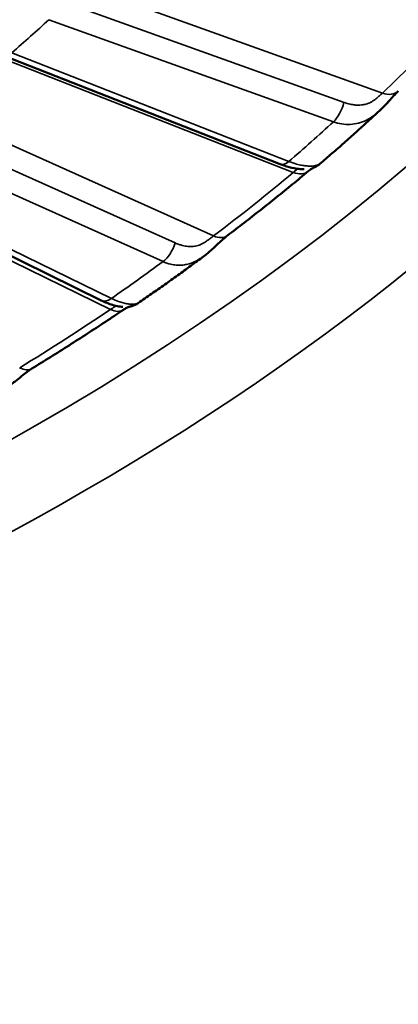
# Model space of a CAD drawing. Header units: millimetres. Extents: x 50 to 3176, y 50 to 2109.
# Tile 487 of 656: x 1916 to 1919, y 435 to 443. Entities that reach past the tile are written whole.
import ezdxf

# ---------------------------------------------------------------- set-up
doc = ezdxf.new("R2010")
doc.units = ezdxf.units.MM
doc.header["$LTSCALE"] = 10
doc.layers.add('Visible (ISO)', color=7, linetype='Continuous', lineweight=50)
doc.layers.add('Visible Narrow (ISO)', color=7, linetype='Continuous', lineweight=35)

msp = doc.modelspace()

# ---------------------------------------------------------------- linework, layer by layer
at = {"layer": 'Visible (ISO)'}
for p, q in [((1915.6994, 443.0524), (1918.0903, 442.1152)), ((1914.3372, 442.0183), (1916.5453, 440.9419)), ((1917.4286, 441.3212), (1917.4286, 441.3212)), ((1916.8646, 440.919), (1916.8646, 440.919))]:
    msp.add_line(p, q, dxfattribs=at)
for centre, major_axis, ratio, start_param, end_param in [((1918.9713, 442.8912), (0.1375, -0.1452), 0.697214, 6.283092, 6.28318), ((1918.2024, 442.2076), (0.1282, -0.1535), 0.671769, 6.283184, 6.28325), ((1917.5137, 441.6604), (0.1206, -0.1595), 0.648978, 6.283115, 6.283186)]:
    msp.add_ellipse(centre, major_axis=major_axis, ratio=ratio, start_param=start_param, end_param=end_param, dxfattribs=at)
for points, knots in [([(1919.1088, 442.746), (1919.0998, 442.7375), (1919.0891, 442.7266), (1919.0651, 442.701), (1919.0513, 442.6857), (1919.0206, 442.6516), (1919.0032, 442.6324), (1918.9723, 442.6005), (1918.9591, 442.5874), (1918.9455, 442.5748)], [0, 0, 0, 0, 0.00635956, 0.00635956, 0.01326195, 0.01326195, 0.02113705, 0.02113705, 0.02670598, 0.02670598, 0.02670598, 0.02670598]), ([(1918.4328, 442.1188), (1918.468, 442.1488), (1918.5029, 442.1789), (1918.5724, 442.2392), (1918.607, 442.2694), (1918.6757, 442.3301), (1918.7099, 442.3605), (1918.7778, 442.4214), (1918.8116, 442.452), (1918.8789, 442.5133), (1918.9123, 442.544), (1918.9455, 442.5748)], [0.19088597, 0.19088597, 0.19088597, 0.19088597, 0.19837771, 0.19837771, 0.20586944, 0.20586944, 0.21336118, 0.21336118, 0.22085292, 0.22085292, 0.22834465, 0.22834465, 0.22834465, 0.22834465]), ([(1917.6344, 441.5008), (1917.6823, 441.5371), (1917.7299, 441.5734), (1917.8245, 441.6464), (1917.8715, 441.6831), (1917.965, 441.7566), (1918.0114, 441.7935), (1918.1037, 441.8675), (1918.1495, 441.9047), (1918.2405, 441.9792), (1918.2857, 442.0166), (1918.3307, 442.0542)], [0.13333359, 0.13333359, 0.13333359, 0.13333359, 0.14283201, 0.14283201, 0.15233042, 0.15233042, 0.16182884, 0.16182884, 0.17132726, 0.17132726, 0.18082567, 0.18082567, 0.18082567, 0.18082567]), ([(1918.2977, 442.0715), (1918.2977, 442.0715), (1918.2974, 442.0715), (1918.2964, 442.0715), (1918.2952, 442.0715), (1918.2915, 442.0715), (1918.2885, 442.0716), (1918.2785, 442.0719), (1918.2703, 442.0723), (1918.2465, 442.0743), (1918.2291, 442.0765), (1918.1834, 442.085), (1918.1533, 442.0929), (1918.112, 442.107), (1918.1012, 442.1109), (1918.0903, 442.1152)], [0.00848749, 0.00848749, 0.00848749, 0.00848749, 0.00915832, 0.00915832, 0.01033256, 0.01033256, 0.01231676, 0.01231676, 0.01636044, 0.01636044, 0.02344955, 0.02344955, 0.0342138, 0.0342138, 0.03797052, 0.03797052, 0.03797052, 0.03797052]), ([(1918.4328, 442.1188), (1918.4255, 442.1126), (1918.4177, 442.1068), (1918.403, 442.0975), (1918.3959, 442.0936), (1918.387, 442.0894), (1918.3846, 442.0882), (1918.3805, 442.0864), (1918.3788, 442.0857), (1918.3764, 442.0847), (1918.3755, 442.0844), (1918.374, 442.0837), (1918.3736, 442.0835), (1918.372, 442.0829), (1918.3717, 442.0827), (1918.3677, 442.0807), (1918.3644, 442.0789), (1918.3526, 442.0713), (1918.3427, 442.0642), (1918.3307, 442.0542)], [0.000003, 0.000003, 0.000003, 0.000003, 0.00291258, 0.00291258, 0.00537013, 0.00537013, 0.00641746, 0.00641746, 0.00750314, 0.00750314, 0.00859996, 0.00859996, 0.01040803, 0.01040803, 0.01576636, 0.01576636, 0.02164467, 0.02164467, 0.0294683, 0.0294683, 0.0294683, 0.0294683]), ([(1917.6344, 441.5008), (1917.6238, 441.4928), (1917.6113, 441.4825), (1917.5844, 441.4588), (1917.5696, 441.4451), (1917.5369, 441.4144), (1917.5186, 441.397), (1917.477, 441.3596), (1917.4532, 441.3394), (1917.4286, 441.3212)], [0, 0, 0, 0, 0.00641486, 0.00641486, 0.01299145, 0.01299145, 0.02057767, 0.02057767, 0.02982939, 0.02982939, 0.02982939, 0.02982939]), ([(1916.8646, 440.919), (1916.903, 440.9454), (1916.9413, 440.9719), (1917.0174, 441.025), (1917.0553, 441.0517), (1917.1308, 441.1051), (1917.1684, 441.1319), (1917.2433, 441.1857), (1917.2806, 441.2127), (1917.3548, 441.2668), (1917.3918, 441.294), (1917.4286, 441.3212)], [0.08691922, 0.08691922, 0.08691922, 0.08691922, 0.0940851, 0.0940851, 0.10125097, 0.10125097, 0.10841685, 0.10841685, 0.11558273, 0.11558273, 0.1227486, 0.1227486, 0.1227486, 0.1227486]), ([(1916.7305, 440.885), (1916.7305, 440.885), (1916.7302, 440.8851), (1916.7292, 440.8852), (1916.7282, 440.8853), (1916.7248, 440.8856), (1916.7219, 440.8859), (1916.7122, 440.8871), (1916.7046, 440.8883), (1916.6806, 440.8926), (1916.6624, 440.897), (1916.6129, 440.912), (1916.5793, 440.9253), (1916.5453, 440.9419)], [0.00814996, 0.00814996, 0.00814996, 0.00814996, 0.00875208, 0.00875208, 0.00975683, 0.00975683, 0.01177102, 0.01177102, 0.0157616, 0.0157616, 0.02357094, 0.02357094, 0.0361133, 0.0361133, 0.0361133, 0.0361133]), ([(1915.9456, 440.3536), (1915.9997, 440.3867), (1916.0536, 440.4199), (1916.1607, 440.4867), (1916.214, 440.5202), (1916.3201, 440.5876), (1916.3729, 440.6214), (1916.4778, 440.6894), (1916.53, 440.7235), (1916.6339, 440.792), (1916.6855, 440.8264), (1916.7369, 440.861)], [0.02861384, 0.02861384, 0.02861384, 0.02861384, 0.03811225, 0.03811225, 0.04761067, 0.04761067, 0.05710909, 0.05710909, 0.0666075, 0.0666075, 0.07610592, 0.07610592, 0.07610592, 0.07610592]), ([(1916.7848, 440.8866), (1916.7839, 440.8863), (1916.782, 440.8857), (1916.7752, 440.8829), (1916.77, 440.8806), (1916.7562, 440.8732), (1916.7471, 440.8678), (1916.7369, 440.861)], [0.0181024, 0.0181024, 0.0181024, 0.0181024, 0.02279337, 0.02279337, 0.02819196, 0.02819196, 0.03391507, 0.03391507, 0.03391507, 0.03391507]), ([(1916.8646, 440.919), (1916.8559, 440.913), (1916.8467, 440.9077), (1916.8279, 440.8988), (1916.8182, 440.8951), (1916.8053, 440.8912), (1916.8021, 440.8903), (1916.7962, 440.8889), (1916.7936, 440.8883), (1916.7903, 440.8876), (1916.7893, 440.8874), (1916.7873, 440.887), (1916.7864, 440.8869), (1916.785, 440.8866), (1916.7846, 440.8865), (1916.7838, 440.8864), (1916.7837, 440.8864), (1916.7837, 440.8864)], [0, 0, 0, 0, 0.00316618, 0.00316618, 0.00626525, 0.00626525, 0.0073138, 0.0073138, 0.00823331, 0.00823331, 0.00866919, 0.00866919, 0.00930981, 0.00930981, 0.01001457, 0.01001457, 0.01112731, 0.01112731, 0.01112731, 0.01112731]), ([(1915.9456, 440.3536), (1915.9336, 440.3462), (1915.9197, 440.3368), (1915.8903, 440.3151), (1915.8745, 440.3026), (1915.8399, 440.2748), (1915.8208, 440.2591), (1915.7759, 440.2236), (1915.7496, 440.204), (1915.7164, 440.1826), (1915.7101, 440.1787), (1915.7038, 440.175)], [0, 0, 0, 0, 0.00630874, 0.00630874, 0.01270667, 0.01270667, 0.02007124, 0.02007124, 0.0298545, 0.0298545, 0.03211299, 0.03211299, 0.03211299, 0.03211299])]:
    msp.add_open_spline(points, degree=3, knots=knots, dxfattribs=at)
at = {"layer": 'Visible Narrow (ISO)'}
for p, q in [((1918.9713, 442.7279), (1916.1351, 443.7442)), ((1916.1845, 443.5271), (1918.64, 442.6473)), ((1916.0932, 443.3605), (1918.5486, 442.4807)), ((1915.3434, 443.165), (1918.2024, 442.0443)), ((1918.1633, 442.1381), (1915.7724, 443.0753)), ((1917.5137, 441.4971), (1914.7841, 442.7206)), ((1917.1844, 441.4364), (1914.9017, 442.4597)), ((1914.7955, 442.299), (1917.0782, 441.2758)), ((1913.9849, 442.1507), (1916.6253, 440.8636)), ((1916.6329, 440.9584), (1914.4248, 442.0347))]:
    msp.add_line(p, q, dxfattribs=at)
msp.add_ellipse((1897.9031, 449.9779), major_axis=(26.1573, 0), ratio=0.57735, dxfattribs=at)
for centre, major_axis, ratio, start_param, end_param in [((1897.9031, 450.1412), (24.6727, 0), 0.57735, 5.73584, 6.83053), ((1897.9031, 450.3755), (-25.6575, 0), 0.57735, 6.264668, 9.443295), ((1897.9031, 449.9779), (21.5, 0), 0.57735, 5.693529, 5.720924), ((1918.9713, 442.8912), (0.1375, -0.1452), 0.697214, 5.346861, 6.283097), ((1918.5486, 442.644), (-0.0675, -0.1883), 0.430577, 0.69408, 1.741278), ((1897.9031, 449.9779), (-24.3898, 0), 0.57735, 2.551129, 2.580139), ((1918.1633, 442.3014), (-0.073, -0.1862), 0.458644, 0, 0.707211), ((1897.9031, 450.1412), (-24.6727, 0), 0.57735, 2.489528, 2.53702), ((1918.2024, 442.2076), (0.1282, -0.1535), 0.671769, 5.389475, 6.283185), ((1917.5137, 441.6604), (0.1206, -0.1595), 0.648978, 5.421614, 6.283114), ((1917.0782, 441.4391), (0.0818, 0.1825), 0.500717, 3.871749, 4.918947), ((1897.9031, 449.9779), (-24.3898, 0), 0.57735, 2.44641, 2.475419), ((1916.6329, 441.1217), (-0.0876, -0.1798), 0.526742, 0, 0.746693), ((1897.9031, 450.1412), (-24.6727, 0), 0.57735, 2.384808, 2.4323), ((1916.6253, 441.0269), (0.1116, -0.1659), 0.619576, 5.456725, 6.283223), ((1915.8413, 440.5242), (0.1043, -0.1706), 0.593632, 5.483063, 6.283185)]:
    msp.add_ellipse(centre, major_axis=major_axis, ratio=ratio, start_param=start_param, end_param=end_param, dxfattribs=at)
for points, knots in [([(1918.64, 442.6473), (1918.6588, 442.6411), (1918.6768, 442.6361), (1918.7062, 442.6296), (1918.7181, 442.6275), (1918.7413, 442.6246), (1918.7524, 442.6239), (1918.773, 442.6239), (1918.7824, 442.6245), (1918.7955, 442.6261), (1918.7991, 442.6267), (1918.8146, 442.6294), (1918.8268, 442.6323), (1918.8496, 442.6397), (1918.8603, 442.644), (1918.8712, 442.6495), (1918.8722, 442.65), (1918.8808, 442.6544), (1918.888, 442.6589), (1918.9016, 442.668), (1918.9079, 442.6727), (1918.9194, 442.6817), (1918.9246, 442.686), (1918.9378, 442.697), (1918.9455, 442.7036), (1918.9594, 442.7162), (1918.9658, 442.7222), (1918.9713, 442.7279)], [0, 0, 0, 0, 0.1152204, 0.1152204, 0.2, 0.2, 0.2895075, 0.2895075, 0.3699668, 0.3699668, 0.4, 0.4, 0.5, 0.5, 0.5912261, 0.5912261, 0.6, 0.6, 0.670507, 0.670507, 0.7386831, 0.7386831, 0.8, 0.8, 0.9, 0.9, 1, 1, 1, 1]), ([(1918.5486, 442.4807), (1918.5724, 442.4721), (1918.6207, 442.4596), (1918.6942, 442.4556), (1918.7658, 442.4668), (1918.8337, 442.4927), (1918.8942, 442.5303), (1918.9296, 442.56), (1918.9455, 442.5748)], [0, 0, 0, 0, 0.0909091, 0.1818182, 0.2727273, 0.3636364, 0.4545455, 0.5379564, 0.5379564, 0.5379564, 0.5379564]), ([(1918.4329, 442.1188), (1918.4313, 442.1176), (1918.4295, 442.1162), (1918.4254, 442.1138), (1918.4233, 442.1128), (1918.4165, 442.1097), (1918.411, 442.1077), (1918.4006, 442.1049), (1918.3963, 442.1039), (1918.3837, 442.1015), (1918.3749, 442.1004), (1918.3598, 442.0993), (1918.3542, 442.0991), (1918.3368, 442.099), (1918.3244, 442.0995), (1918.3055, 442.1013), (1918.2997, 442.102), (1918.2808, 442.1046), (1918.2672, 442.107), (1918.2459, 442.1119), (1918.2385, 442.1137), (1918.2091, 442.1216), (1918.1864, 442.1291), (1918.1633, 442.1381)], [0.4809877, 0.4809877, 0.4809877, 0.4809877, 0.5171263, 0.5171263, 0.5454545, 0.5454545, 0.6018042, 0.6018042, 0.6363636, 0.6363636, 0.6951463, 0.6951463, 0.7272727, 0.7272727, 0.7910581, 0.7910581, 0.8181818, 0.8181818, 0.8780567, 0.8780567, 0.9090909, 0.9090909, 1, 1, 1, 1]), ([(1918.2366, 442.0758), (1918.2365, 442.0756), (1918.2364, 442.0754), (1918.2362, 442.0751), (1918.2361, 442.075), (1918.235, 442.0733), (1918.2334, 442.0716), (1918.2311, 442.0691), (1918.2306, 442.0686), (1918.2278, 442.066), (1918.2253, 442.0636), (1918.2213, 442.0601), (1918.2204, 442.0593), (1918.2161, 442.0555), (1918.2123, 442.0523), (1918.2063, 442.0474), (1918.2044, 442.0459), (1918.2024, 442.0443)], [0.7222019, 0.7222019, 0.7222019, 0.7222019, 0.7307498, 0.7307498, 0.735254, 0.735254, 0.8, 0.8, 0.8162204, 0.8162204, 0.8831343, 0.8831343, 0.9031628, 0.9031628, 0.9713374, 0.9713374, 1, 1, 1, 1]), ([(1917.1844, 441.4364), (1917.1955, 441.4318), (1917.2064, 441.4276), (1917.2265, 441.4207), (1917.2358, 441.4179), (1917.2529, 441.4133), (1917.2607, 441.4114), (1917.2691, 441.4098), (1917.27, 441.4096), (1917.2786, 441.408), (1917.2861, 441.407), (1917.2949, 441.4062), (1917.2963, 441.4061), (1917.3045, 441.4055), (1917.3111, 441.4054), (1917.321, 441.4055), (1917.3243, 441.4057), (1917.3311, 441.4061), (1917.3347, 441.4064), (1917.3452, 441.4077), (1917.3522, 441.4087), (1917.3668, 441.4117), (1917.3745, 441.4136), (1917.3843, 441.4167), (1917.3867, 441.4174), (1917.3955, 441.4205), (1917.4018, 441.423), (1917.4101, 441.4268), (1917.4122, 441.4278), (1917.4217, 441.4325), (1917.4287, 441.4365), (1917.4416, 441.4444), (1917.4475, 441.4483), (1917.4579, 441.4556), (1917.4626, 441.4589), (1917.4675, 441.4623), (1917.4679, 441.4626), (1917.4728, 441.4661), (1917.4772, 441.4693), (1917.4855, 441.4753), (1917.4894, 441.4782), (1917.4969, 441.4839), (1917.5004, 441.4866), (1917.5073, 441.4919), (1917.5106, 441.4945), (1917.5137, 441.4971)], [0, 0, 0, 0, 0.0731458, 0.0731458, 0.1400411, 0.1400411, 0.2, 0.2, 0.2070436, 0.2070436, 0.2698271, 0.2698271, 0.2818221, 0.2818221, 0.3404761, 0.3404761, 0.368723, 0.368723, 0.4, 0.4, 0.4594717, 0.4594717, 0.5237071, 0.5237071, 0.5438326, 0.5438326, 0.6, 0.6, 0.6193872, 0.6193872, 0.6874645, 0.6874645, 0.7484728, 0.7484728, 0.8, 0.8, 0.8039097, 0.8039097, 0.855517, 0.855517, 0.9045181, 0.9045181, 0.952104, 0.952104, 0.9999999, 0.9999999, 0.9999999, 0.9999999]), ([(1917.0782, 441.2758), (1917.1003, 441.2658), (1917.1229, 441.2582), (1917.161, 441.2495), (1917.1764, 441.2471), (1917.1993, 441.2452), (1917.2069, 441.2448), (1917.2307, 441.2446), (1917.2469, 441.2457), (1917.2693, 441.2491), (1917.2758, 441.2502), (1917.2964, 441.2547), (1917.3105, 441.2587), (1917.332, 441.2665), (1917.3397, 441.2696), (1917.3604, 441.2788), (1917.3734, 441.2855), (1917.3935, 441.2973), (1917.4009, 441.302), (1917.4151, 441.3115), (1917.4219, 441.3162), (1917.4286, 441.3212)], [0, 0, 0, 0, 0.0909091, 0.0909091, 0.1517786, 0.1517786, 0.1818182, 0.1818182, 0.2465761, 0.2465761, 0.2727273, 0.2727273, 0.3309788, 0.3309788, 0.3636364, 0.3636364, 0.420532, 0.420532, 0.4545455, 0.4545455, 0.4867708, 0.4867708, 0.4867708, 0.4867708]), ([(1916.8646, 440.919), (1916.8638, 440.9184), (1916.8628, 440.9178), (1916.8584, 440.9155), (1916.8541, 440.9138), (1916.8457, 440.9115), (1916.8421, 440.9107), (1916.8316, 440.9091), (1916.824, 440.9084), (1916.8109, 440.9083), (1916.806, 440.9084), (1916.7907, 440.9092), (1916.7796, 440.9104), (1916.7627, 440.9133), (1916.7575, 440.9143), (1916.7405, 440.918), (1916.7282, 440.9213), (1916.7088, 440.9273), (1916.702, 440.9296), (1916.6752, 440.9392), (1916.6543, 440.948), (1916.6329, 440.9584)], [0.5278712, 0.5278712, 0.5278712, 0.5278712, 0.5454545, 0.5454545, 0.6018042, 0.6018042, 0.6363636, 0.6363636, 0.6951463, 0.6951463, 0.7272727, 0.7272727, 0.7910581, 0.7910581, 0.8181818, 0.8181818, 0.8780567, 0.8780567, 0.9090909, 0.9090909, 1, 1, 1, 1]), ([(1916.6703, 440.8954), (1916.6697, 440.8944), (1916.6687, 440.8933), (1916.6673, 440.8921), (1916.6671, 440.892), (1916.6653, 440.8904), (1916.6631, 440.8888), (1916.6598, 440.8865), (1916.6591, 440.8861), (1916.6556, 440.8836), (1916.6523, 440.8814), (1916.6475, 440.8781), (1916.6463, 440.8774), (1916.6411, 440.8739), (1916.6367, 440.871), (1916.6297, 440.8664), (1916.6275, 440.8651), (1916.6253, 440.8636)], [0.6788648, 0.6788648, 0.6788648, 0.6788648, 0.7307498, 0.7307498, 0.735254, 0.735254, 0.8, 0.8, 0.8162204, 0.8162204, 0.8831343, 0.8831343, 0.9031628, 0.9031628, 0.9713374, 0.9713374, 1, 1, 1, 1])]:
    msp.add_open_spline(points, degree=3, knots=knots, dxfattribs=at)

doc.saveas('drawing.dxf')
